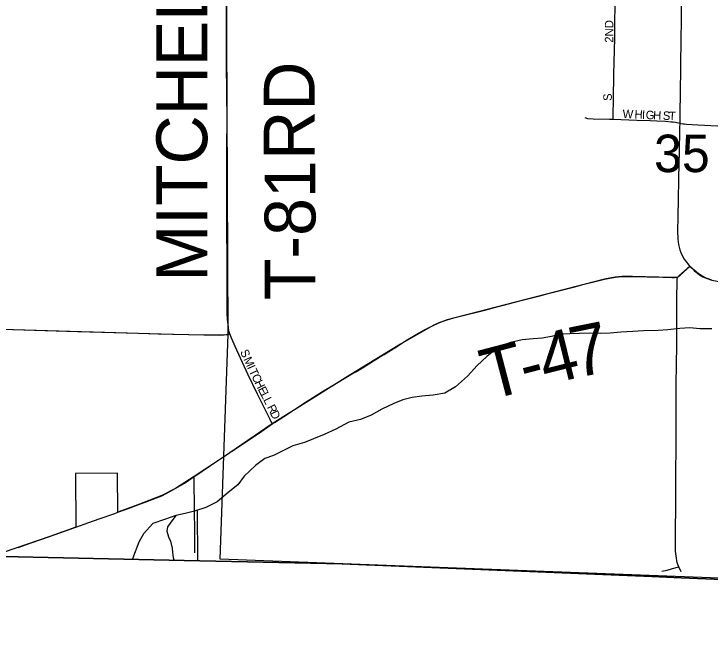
# Model space of a CAD drawing. Extents: x 1443599 to 1910620, y 1028088 to 1361369.
# Drawn here: x 1640049 to 1644158, y 1155813 to 1159606 of the extents above; entities that cross this region are included whole.
import ezdxf

# ---------------------------------------------------------------- set-up
doc = ezdxf.new("R2010")
doc.units = 0
for name, color, linetype in [('GM_X_Adjacent_County', 7, 'Continuous'), ('GM_X_City_Street', 7, 'Continuous'), ('GM_X_City_Street_Text', 7, 'Continuous'), ('GM_X_Corporation', 7, 'Continuous'), ('GM_X_County', 7, 'Continuous'), ('GM_X_Minor_River', 7, 'Continuous'), ('GM_X_Section', 7, 'Continuous'), ('GM_X_Section_Text', 7, 'Continuous'), ('GM_X_State_Route', 7, 'Continuous'), ('GM_X_Township', 7, 'Continuous'), ('GM_X_Township_Road', 7, 'Continuous'), ('GM_X_Township_Road_Text', 7, 'Continuous')]:
    doc.layers.add(name, color=color, linetype=linetype)

msp = doc.modelspace()

# ---------------------------------------------------------------- linework, layer by layer
at = {"layer": 'GM_X_Adjacent_County'}
msp.add_lwpolyline([(1631321.7, 1156526.4), (1635964.6, 1156489.9), (1636394.3, 1156486.5), (1639893.6, 1156408.7), (1641054, 1156382.8), (1641985.5, 1156362.1), (1643814, 1156287.4), (1643986.6, 1156280.4), (1645977.2, 1156199.2), (1648123.1, 1156134), (1650022.7, 1156050.6), (1651177.8, 1155965), (1651682.5, 1155953.3), (1651801.4, 1155950.6), (1651929.8, 1155947.6), (1651945.1, 1155947.3), (1653765.2, 1155905.3), (1654275.8, 1155894.5), (1656788.7, 1155841.5), (1656910.1, 1155843.6), (1657377.2, 1155851.8), (1658061.8, 1155840.1), (1658626.2, 1155812.7)], dxfattribs=at)
at = {"layer": 'GM_X_City_Street'}
for points in [[(1643585.1, 1158985), (1643585.6, 1159006.7), (1643588, 1159103.2), (1643589.3, 1159251), (1643594.8, 1159460.8), (1643595.2, 1159525.2), (1643596.8, 1159690.9), (1643597.2, 1159733.7)], [(1643419.1, 1158994.7), (1643435.1, 1158990.4), (1643467.3, 1158987.3), (1643564.1, 1158985.6), (1643585.1, 1158985)], [(1643585.1, 1158985), (1643725.2, 1158980.5), (1643803.4, 1158976.7), (1643843.6, 1158975.6), (1643895, 1158972.8), (1643927.6, 1158970.6), (1643940.8, 1158969.2), (1643953.2, 1158967.4), (1643978.2, 1158962.1)], [(1643978.2, 1158962.1), (1643996.6, 1158958.7), (1644007.7, 1158957.1), (1644017.6, 1158956.3), (1644086.3, 1158953), (1644200.5, 1158947), (1644282.5, 1158942.7), (1644354.2, 1158938.8), (1644381.8, 1158937)], [(1643967.3, 1158053), (1643972.3, 1158058.5), (1643980.2, 1158065.4), (1644000.3, 1158083.1), (1644038.2, 1158116.4)], [(1641574, 1157187.8), (1641559.1, 1157218), (1641545, 1157246.4), (1641487.3, 1157363.7), (1641430.6, 1157481.6), (1641354, 1157644.2), (1641334.8, 1157689), (1641323.6, 1157718.9)]]:
    msp.add_lwpolyline(points, dxfattribs=at)
at = {"layer": 'GM_X_Corporation'}
for points in [[(1639980.7, 1157746.4), (1640984.1, 1157717.2), (1641179.4, 1157713.3), (1641249.4, 1157712.6), (1641290.9, 1157713.6), (1641323.6, 1157718.9), (1641318.2, 1157737.7), (1641315.1, 1157755.8), (1641309.9, 1157805.6), (1641308.1, 1157838.2), (1641306.3, 1158663.9), (1641306.2, 1158820.4), (1641307.3, 1158978.9), (1641304, 1159308.3), (1641306.4, 1160366.6)], [(1644167.3, 1158036.2), (1644125.4, 1158051.8), (1644089.2, 1158073.1), (1644038.3, 1158116.4), (1643973.8, 1158059.8), (1643967.3, 1158053), (1643948, 1158052.1), (1643931.6, 1158051.8), (1643698.9, 1158058.3), (1643638.4, 1158056.6), (1643597.9, 1158052.6), (1643565.8, 1158048.2), (1643534, 1158041.7), (1642606.5, 1157801.3), (1642553.1, 1157781.4), (1642523.2, 1157768.5), (1642331.6, 1157659.2), (1642038.4, 1157479.2), (1641574, 1157187.8), (1641286.6, 1156991.4), (1641112.8, 1156877.2), (1641002.7, 1156807.3), (1640922, 1156764.8), (1640781.1, 1156710.5), (1640662.3, 1156667), (1640659.5, 1156897.1), (1640412.7, 1156895), (1640414.4, 1156579.5), (1640260.3, 1156523.7), (1639991.6, 1156431.1)]]:
    msp.add_lwpolyline(points, dxfattribs=at)
at = {"layer": 'GM_X_County'}
msp.add_lwpolyline([(1658626.2, 1155812.7), (1658061.8, 1155840.1), (1657377.2, 1155851.8), (1656910.1, 1155843.6), (1656788.7, 1155841.5), (1654275.8, 1155894.5), (1653765.2, 1155905.3), (1651945.1, 1155947.3), (1651929.8, 1155947.6), (1651801.4, 1155950.6), (1651682.5, 1155953.3), (1651177.8, 1155965), (1650022.7, 1156050.6), (1648123.1, 1156134), (1645977.2, 1156199.2), (1643986.6, 1156280.4), (1643814, 1156287.4), (1641985.5, 1156362.1), (1641054, 1156382.8), (1639893.6, 1156408.7), (1636394.3, 1156486.5), (1635964.6, 1156489.9), (1631321.7, 1156526.4)], dxfattribs=at)
at = {"layer": 'GM_X_Minor_River'}
for points in [[(1644167.3, 1157748.9), (1644097.2, 1157748.9), (1644039.1, 1157754.9), (1643979, 1157750.9), (1643908.9, 1157742.9), (1643850.8, 1157738.9), (1643764.6, 1157736.9), (1643702.5, 1157732.9), (1643630.4, 1157729), (1643568.3, 1157722.9), (1643508.2, 1157721), (1643448.1, 1157723), (1643388, 1157721), (1643329.9, 1157719), (1643279.8, 1157717), (1643221.7, 1157703), (1643167.6, 1157692.9), (1643113.5, 1157688.9), (1643049.4, 1157684.9), (1642979.3, 1157668.9), (1642911.2, 1157642.8), (1642841.1, 1157584.7), (1642783, 1157532.5), (1642726.9, 1157470.3), (1642654.7, 1157406.1), (1642592.6, 1157370.1), (1642522.5, 1157358), (1642456.4, 1157352), (1642400.3, 1157344), (1642344.2, 1157330), (1642292.1, 1157307.9), (1642220, 1157275.8), (1642157.9, 1157239.8), (1642093.8, 1157213.7), (1642025.6, 1157197.6), (1641949.5, 1157157.6), (1641879.4, 1157125.5), (1641817.3, 1157099.4), (1641763.2, 1157079.3), (1641695.1, 1157059.3), (1641633, 1157027.2), (1641580.9, 1157001.1), (1641530.8, 1156983.1), (1641474.7, 1156943), (1641408.6, 1156878.8), (1641370.5, 1156828.6), (1641314.4, 1156782.5), (1641248.3, 1156728.4), (1641182.2, 1156694.3), (1641114.1, 1156674.2), (1641060, 1156660.2), (1641003.9, 1156648.2), (1640937.7, 1156624.1), (1640869.6, 1156600.1), (1640813.5, 1156539.9), (1640785.5, 1156489.7), (1640749.3, 1156392)], [(1641130, 1156678.9), (1641131.9, 1156383.5)], [(1641003.9, 1156648.2), (1640971.8, 1156602), (1640955.8, 1156580), (1640951.8, 1156555.9), (1640961.8, 1156521.8), (1640973.8, 1156495.7), (1640983.8, 1156455.6), (1640985.8, 1156429.5), (1640989.8, 1156399.4), (1640992.4, 1156386.6)]]:
    msp.add_lwpolyline(points, dxfattribs=at)
at = {"layer": 'GM_X_Section'}
msp.add_lwpolyline([(1646721.6, 1161506.3), (1646642.4, 1156184.9), (1646537.8, 1156189.5), (1641266.9, 1156390.3), (1641314.3, 1157718), (1641296.4, 1161695.5)], close=True, dxfattribs=at)
at = {"layer": 'GM_X_State_Route'}
for points in [[(1643991.2, 1159965.4), (1643991.2, 1159962.5), (1643990.5, 1159918.1), (1643989.7, 1159871), (1643989, 1159828.5), (1643988.1, 1159772.9), (1643988.3, 1159756.8), (1643988.2, 1159718.3), (1643988.1, 1159691.1), (1643987.7, 1159642), (1643987.5, 1159629.3), (1643987, 1159581.5), (1643986.7, 1159566.5), (1643985.7, 1159459), (1643983.1, 1159299.6), (1643983.2, 1159249.4), (1643982.7, 1159229), (1643982, 1159200.2), (1643981.6, 1159173.6)], [(1643981.6, 1159173.6), (1643981.2, 1159150.2), (1643980.5, 1159108.5), (1643979.6, 1159053.3), (1643978.7, 1158998.9), (1643978.2, 1158962.1), (1643977.8, 1158934.7), (1643976.9, 1158884.9), (1643975.6, 1158829.7), (1643974.6, 1158782.5), (1643973.5, 1158732.7), (1643967.2, 1158409.4), (1643965.7, 1158327.5), (1643968, 1158278.5), (1643972.2, 1158246.3), (1643975.5, 1158230.5), (1643979.8, 1158215), (1643985.1, 1158199.8), (1643991.5, 1158185), (1644004.9, 1158160.5), (1644018.1, 1158141.9), (1644038.2, 1158116.4), (1644063.8, 1158092.4), (1644095.9, 1158068.1), (1644115.9, 1158056.3), (1644134.9, 1158047.3)], [(1644134.9, 1158047.3), (1644167.2, 1158036.2), (1644199.2, 1158029.7), (1644248, 1158024), (1644297.2, 1158022.1), (1644369.8, 1158022.3), (1644445.8, 1158022.6), (1644577.9, 1158025.2), (1644726.3, 1158031.4), (1644841.6, 1158039.3), (1644841.7, 1158039.3)]]:
    msp.add_lwpolyline(points, dxfattribs=at)
at = {"layer": 'GM_X_Township'}
msp.add_lwpolyline([(1650022.7, 1156050.6), (1648123.1, 1156134), (1645977.2, 1156199.2), (1643986.6, 1156280.4), (1643814, 1156287.4), (1641985.5, 1156362.1), (1641054, 1156382.8), (1639893.6, 1156408.7), (1636394.3, 1156486.5), (1635964.6, 1156489.9), (1631321.7, 1156526.4)], dxfattribs=at)
at = {"layer": 'GM_X_Township_Road'}
for points in [[(1641323.6, 1157718.9), (1641318.2, 1157737.6), (1641314.9, 1157757.1), (1641309.8, 1157805.6), (1641308.1, 1157838.2), (1641306.7, 1157919.9), (1641306.8, 1158231), (1641306.6, 1158394.7), (1641307.1, 1158525.7), (1641306.3, 1158673.1), (1641306.2, 1158820.4), (1641308.2, 1158951.4), (1641307.2, 1159082.4), (1641305.5, 1159197.1), (1641306.1, 1159295.2), (1641305.6, 1159360.8), (1641305.3, 1159508.1), (1641304.4, 1159671.8)], [(1641574, 1157187.8), (1641586.6, 1157196.4), (1641669.1, 1157250.2), (1641751.7, 1157303.7), (1641869.6, 1157378.3), (1641932.3, 1157417.2), (1642038.4, 1157479.2), (1642066.6, 1157495.9), (1642115.8, 1157525.4), (1642143.9, 1157542.3), (1642171.9, 1157559.4), (1642206.8, 1157580.9), (1642234.4, 1157598.3), (1642262.2, 1157615.7), (1642296.9, 1157637.4), (1642331.6, 1157659.2), (1642366.2, 1157681.1), (1642394.1, 1157698), (1642422.2, 1157714.8), (1642472.1, 1157742.8), (1642523.2, 1157768.5), (1642553.1, 1157781.4), (1642583.4, 1157793.3), (1642606.5, 1157801.3), (1642645.4, 1157813.4), (1642677, 1157821.7), (1642708.7, 1157829.7), (1642748.6, 1157839.2), (1642772.4, 1157845.2), (1642828, 1157859.6), (1642907.3, 1157880.7), (1642947, 1157891), (1643026.4, 1157911.5), (1643074.1, 1157923.9), (1643113.8, 1157934), (1643153.5, 1157944.4), (1643209, 1157958.6), (1643232.9, 1157964.6), (1643296.5, 1157980.8), (1643336.1, 1157990.9), (1643359.8, 1157997.2), (1643415.2, 1158011.9), (1643439, 1158018), (1643462.8, 1158024.1), (1643502.3, 1158034.4), (1643534, 1158041.7), (1643565.8, 1158048.2), (1643598, 1158052.6), (1643638.4, 1158056.6), (1643662.8, 1158057.8), (1643695.5, 1158058.3), (1643760.9, 1158057.2), (1643785.4, 1158056.4), (1643878.8, 1158053.4), (1643931.6, 1158051.8), (1643948, 1158052.1), (1643967.3, 1158053)], [(1643972.8, 1156344.5), (1643966.4, 1156359.4), (1643963.1, 1156369.9), (1643960.8, 1156380.5), (1643958.6, 1156396.6), (1643954.4, 1156437.2), (1643952.7, 1156469.7), (1643952.8, 1156551.7), (1643955.6, 1156707.7), (1643955.4, 1156814.5), (1643956.5, 1156929.4), (1643956.6, 1157019.8), (1643957, 1157225.1), (1643956.9, 1157299), (1643958.4, 1157446.7), (1643958.6, 1157512.5), (1643962.3, 1157676.6), (1643961.8, 1157750.6), (1643961.6, 1157816.2), (1643961.9, 1157849), (1643962.2, 1157922.8), (1643963.3, 1158033.5), (1643964.2, 1158042.8), (1643965.5, 1158048.8), (1643967.3, 1158053)], [(1639980.7, 1157746.4), (1640170.9, 1157740.8), (1640424.5, 1157733.2), (1640785, 1157722.6), (1640899.8, 1157719), (1641170.5, 1157713.4), (1641260.8, 1157712.4), (1641290.9, 1157713.6), (1641307.9, 1157715.6), (1641323.6, 1157718.9)], [(1641112.8, 1156877.2), (1641117.1, 1156880), (1641246, 1156967.9), (1641334.6, 1157027.1), (1641451.3, 1157103.6), (1641512.3, 1157145.4), (1641574, 1157187.8)], [(1640662.3, 1156667), (1640734.6, 1156692.8), (1640781.1, 1156710.5), (1640839.1, 1156731.6), (1640890.8, 1156751.3), (1640922, 1156764.7), (1640948.4, 1156777.2), (1640991, 1156800.3), (1641055.3, 1156839.3), (1641112.8, 1156877.2)], [(1641117.7, 1156427.7), (1641117.6, 1156437), (1641117.6, 1156461.4), (1641117.2, 1156575.6), (1641115.5, 1156657.2), (1641114.7, 1156714.2), (1641113.2, 1156828), (1641113.1, 1156844.2), (1641112.8, 1156877.2)], [(1640414.4, 1156579.5), (1640491.6, 1156606.8), (1640552.7, 1156627.5), (1640644.4, 1156660.5), (1640662.3, 1156667)], [(1640073.2, 1156458.9), (1640150.6, 1156485.7), (1640259.2, 1156523.2), (1640414.4, 1156579.5)], [(1643873.5, 1156319.2), (1643903.6, 1156326), (1643936, 1156334.5), (1643972.8, 1156344.5)], [(1643987.7, 1156315.2), (1643972.8, 1156344.5)]]:
    msp.add_lwpolyline(points, dxfattribs=at)

# ---------------------------------------------------------------- texts
at = {"layer": 'GM_X_City_Street_Text'}
for s, rotation, p in [('2ND', 90, (1643586.6, 1159436.3)), ('S', 90, (1643577.8, 1159093.1)), ('W', 357.4944, (1643640.5, 1158992.5)), ('H', 357.4878, (1643710.8, 1158989.4)), ('I', 357.4982, (1643754.8, 1158987.4)), ('G', 357.4967, (1643776.8, 1158986.5)), ('H', 357.4858, (1643820.7, 1158984.6)), ('S', 357.4992, (1643877.9, 1158982.1)), ('T', 358.1157, (1643913.6, 1158980.5)), ('S', 294.1761, (1641382.6, 1157614.1)), ('M', 294.1696, (1641402.5, 1157569.9)), ('I', 294.2217, (1641424.1, 1157521.7)), ('T', 295.6673, (1641433.7, 1157500.4)), ('C', 296.8393, (1641449.5, 1157467.7)), ('H', 296.9174, (1641467.4, 1157432.3)), ('E', 296.9201, (1641487.3, 1157393.1)), ('L', 296.9072, (1641503.2, 1157361.7)), ('L', 296.9038, (1641519.2, 1157330.3)), ('R', 296.9126, (1641541.1, 1157287.1)), ('D', 296.9151, (1641559, 1157251.8))]:
    msp.add_text(s, height=50, rotation=rotation, dxfattribs=at).set_placement(p)
at = {"layer": 'GM_X_Section_Text'}
msp.add_text('35', height=221, rotation=0, dxfattribs=at).set_placement((1643827.1, 1158673.2))
at = {"layer": 'GM_X_Township_Road_Text'}
for s, rotation, p in [('MITCHELL', 90, (1641190, 1158027.6)), ('RD', 90, (1641823.7, 1158745.5)), ('T-81', 90, (1641828.7, 1157918.3)), ('7', 11.4416, (1643363.8, 1157457.8)), ('4', 13.9403, (1643187.8, 1157414.1)), ('T', 14.6714, (1642852.4, 1157326.6)), ('-', 14.5304, (1643069.3, 1157383.4))]:
    msp.add_text(s, height=300, rotation=rotation, dxfattribs=at).set_placement(p)

doc.saveas('drawing.dxf')
